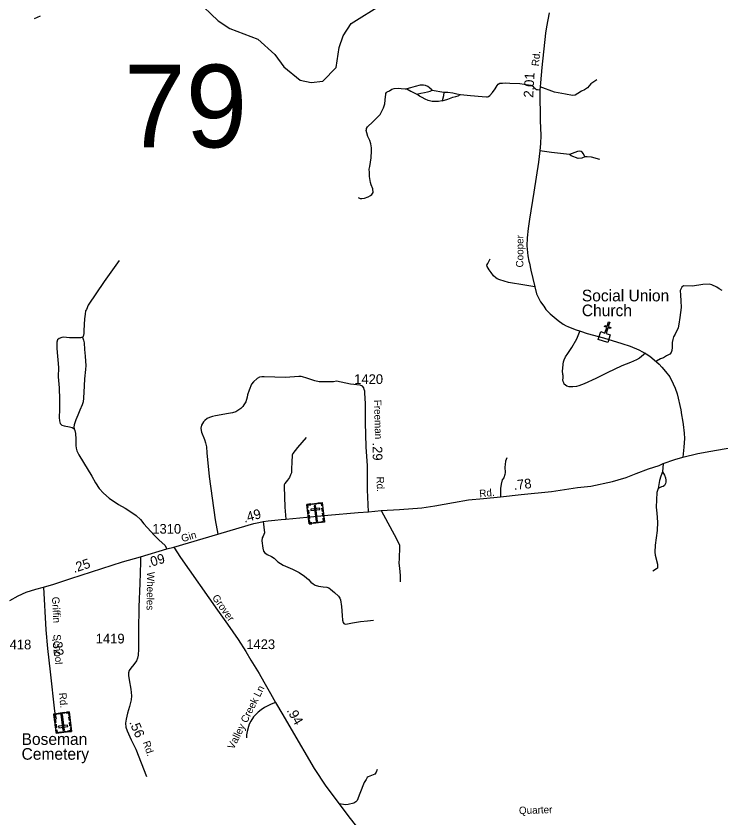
# Model space of a CAD drawing. Extents: x 2220236 to 2384410, y 720751 to 894131.
# Drawn here: x 2303761 to 2312846, y 852539 to 862877 of the extents above; entities that cross this region are included whole.
import ezdxf

# ---------------------------------------------------------------- set-up
doc = ezdxf.new("R2010")
doc.units = 0
doc.layers.add('Default', color=7, linetype='Continuous')

msp = doc.modelspace()

# ---------------------------------------------------------------- linework, layer by layer
at = {"layer": 'Default'}
for p, q in [((2309125, 861920), (2309273, 861897)), ((2312102, 857107), (2312093, 857000))]:
    msp.add_line(p, q, dxfattribs=at)
for points in [[(2306088, 863085), (2306366, 862814), (2306517, 862715), (2306876, 862579), (2307095, 862381), (2307214, 862222), (2307424, 862050), (2307565, 862020), (2307715, 862036), (2307888, 862214), (2307927, 862471), (2307975, 862624), (2308082, 862783), (2308479, 863029)], [(2304000, 862845), (2304074, 862881)], [(2310632, 862918), (2310596, 862738), (2310583, 862658), (2310538, 862213), (2310520, 862015), (2310515, 861963), (2310512, 861925), (2310512, 861840), (2310516, 861597), (2310517, 861531), (2310523, 861337), (2310521, 861233), (2310512, 861138), (2310495, 860992), (2310434, 860605), (2310379, 860258), (2310360, 860137), (2310347, 860016), (2310345, 859914), (2310352, 859829), (2310358, 859784), (2310370, 859718), (2310379, 859691), (2310394, 859603), (2310447, 859388), (2310468, 859295), (2310494, 859246), (2310521, 859195), (2310562, 859137), (2310590, 859093), (2310645, 859038), (2310748, 858951), (2310812, 858907), (2310853, 858883), (2310873, 858874), (2310968, 858835), (2311035, 858814), (2311121, 858786), (2311330, 858727), (2311567, 858654), (2311675, 858622), (2311788, 858575), (2311883, 858523), (2311928, 858494), (2312016, 858418), (2312049, 858388), (2312084, 858351), (2312133, 858295), (2312188, 858225), (2312230, 858138), (2312255, 858082), (2312281, 858008), (2312328, 857802), (2312339, 857738), (2312352, 857666), (2312359, 857611), (2312373, 857500), (2312377, 857431), (2312369, 857318), (2312354, 857191)], [(2309488, 861865), (2309619, 861855), (2309767, 861842), (2309824, 861837), (2309835, 861837), (2309852, 861840), (2309867, 861852), (2309903, 861892), (2309935, 861938), (2309961, 861983), (2309976, 862000), (2309995, 862010), (2310029, 862013), (2310069, 862015), (2310127, 862012), (2310255, 862007), (2310365, 861990), (2310394, 861988), (2310423, 861972), (2310436, 861957), (2310451, 861943), (2310464, 861932), (2310482, 861929), (2310512, 861925)], [(2311246, 862053), (2311170, 862002), (2311126, 861952), (2311087, 861924), (2311047, 861909), (2311002, 861880), (2310969, 861859), (2310932, 861855), (2310844, 861869), (2310699, 861897), (2310515, 861963)], [(2308171, 860537), (2308196, 860525), (2308216, 860525), (2308251, 860530), (2308301, 860545), (2308327, 860562), (2308347, 860578), (2308362, 860603), (2308359, 860651), (2308339, 860700), (2308327, 860733), (2308317, 860809), (2308316, 860861), (2308312, 860905), (2308319, 860939), (2308329, 860993), (2308339, 861048), (2308344, 861138), (2308341, 861178), (2308334, 861231), (2308322, 861274), (2308296, 861324), (2308281, 861370), (2308274, 861400), (2308276, 861415), (2308279, 861427), (2308292, 861447), (2308361, 861515), (2308453, 861606), (2308473, 861641), (2308497, 861693), (2308513, 861747), (2308518, 861792), (2308521, 861840), (2308525, 861862), (2308528, 861877), (2308535, 861890), (2308546, 861900), (2308573, 861915), (2308605, 861935), (2308635, 861943), (2308687, 861947), (2308725, 861945), (2308775, 861940), (2308798, 861937)], [(2309125, 861920), (2309090, 861950), (2309067, 861968), (2309040, 861982), (2309012, 861988), (2308970, 861985), (2308906, 861968), (2308844, 861952), (2308798, 861937)], [(2308798, 861937), (2308848, 861907), (2308926, 861872)], [(2308926, 861872), (2308977, 861882), (2309025, 861892), (2309063, 861900), (2309100, 861910), (2309125, 861920)], [(2309273, 861897), (2309268, 861849), (2309253, 861784)], [(2309273, 861897), (2309327, 861895), (2309390, 861889), (2309443, 861875), (2309488, 861865)], [(2309253, 861784), (2309206, 861774), (2309156, 861776), (2309123, 861777), (2309073, 861789), (2309034, 861806), (2308997, 861826), (2308962, 861845), (2308926, 861872)], [(2309253, 861784), (2309327, 861806), (2309389, 861831), (2309430, 861840), (2309457, 861847), (2309488, 861865)], [(2310892, 861091), (2310663, 861119), (2310512, 861138)], [(2311092, 861064), (2311075, 861101), (2311059, 861121), (2311043, 861131), (2311027, 861135), (2310997, 861131), (2310892, 861091)], [(2311092, 861064), (2311052, 861043), (2311004, 861039), (2310916, 861074), (2310892, 861091)], [(2311286, 861030), (2311178, 861057), (2311122, 861064), (2311092, 861064)], [(2305089, 859724), (2304897, 859455), (2304691, 859151), (2304668, 859096), (2304658, 859078), (2304650, 859035), (2304643, 858974), (2304635, 858822), (2304633, 858786), (2304625, 858748), (2304617, 858736)], [(2310447, 859388), (2310319, 859409), (2310108, 859442), (2309995, 859475), (2309961, 859488), (2309943, 859502), (2309915, 859528), (2309886, 859571), (2309860, 859605), (2309832, 859649), (2309829, 859667), (2309841, 859687), (2309871, 859747)], [(2312862, 859339), (2312823, 859359), (2312791, 859381), (2312727, 859414), (2312697, 859420), (2312613, 859415), (2312481, 859397), (2312363, 859401), (2312340, 859381), (2312320, 859338), (2312325, 859278), (2312331, 859205), (2312333, 859122), (2312315, 858991), (2312305, 858906), (2312293, 858856), (2312256, 858778), (2312236, 858741), (2312226, 858707), (2312218, 858668), (2312216, 858604), (2312214, 858567), (2312206, 858541), (2312186, 858517), (2312143, 858496), (2312106, 858472), (2312068, 858457), (2312015, 858429)], [(2311873, 858532), (2311795, 858466), (2311758, 858446), (2311678, 858409), (2311569, 858366), (2311378, 858278), (2311232, 858206), (2311085, 858137), (2311016, 858110), (2310984, 858102), (2310936, 858097), (2310890, 858097), (2310858, 858106), (2310827, 858130), (2310819, 858150), (2310811, 858164), (2310809, 858186), (2310811, 858210), (2310814, 858228), (2310814, 858244), (2310810, 858258), (2310804, 858302), (2310809, 858332), (2310813, 858390), (2310818, 858420), (2310826, 858446), (2310844, 858484), (2310871, 858528), (2310926, 858605), (2310989, 858717), (2311033, 858823)], [(2304617, 858736), (2304590, 858731), (2304532, 858731), (2304451, 858729), (2304374, 858736), (2304351, 858733), (2304316, 858721), (2304296, 858705), (2304285, 858675), (2304285, 858592), (2304306, 858347), (2304303, 858225), (2304316, 858083), (2304321, 857934), (2304321, 857806), (2304317, 857703), (2304322, 857657), (2304329, 857625), (2304350, 857605), (2304382, 857593), (2304450, 857582), (2304485, 857572), (2304510, 857557)], [(2304617, 858736), (2304631, 858700), (2304638, 858663), (2304644, 858580), (2304652, 858494), (2304654, 858429), (2304659, 858372), (2304657, 858321), (2304643, 858201), (2304638, 858112), (2304629, 857949), (2304625, 857904), (2304612, 857863), (2304585, 857796), (2304555, 857731), (2304530, 857672), (2304517, 857633), (2304511, 857607), (2304506, 857577), (2304510, 857557)], [(2308258, 858016), (2308256, 858042), (2308249, 858064), (2308242, 858085), (2308224, 858107), (2308197, 858119), (2308073, 858130), (2307890, 858169), (2307853, 858160), (2307774, 858160), (2307669, 858162), (2307611, 858173), (2307561, 858190), (2307507, 858208), (2307454, 858228), (2307434, 858231), (2307406, 858231), (2307232, 858217), (2306960, 858228), (2306930, 858226), (2306900, 858220), (2306870, 858203), (2306823, 858161), (2306795, 858131), (2306764, 858054), (2306745, 857994), (2306741, 857964), (2306733, 857934), (2306722, 857904), (2306698, 857866), (2306682, 857845), (2306659, 857819), (2306595, 857774), (2306549, 857760), (2306499, 857754), (2306330, 857724), (2306292, 857713), (2306254, 857701), (2306222, 857687), (2306194, 857664), (2306177, 857644), (2306151, 857602), (2306144, 857566), (2306146, 857536), (2306152, 857512), (2306189, 857420), (2306204, 857377), (2306214, 857325), (2306221, 857247), (2306248, 856941), (2306326, 856382), (2306361, 856197)], [(2308302, 856486), (2308292, 856770), (2308290, 857077), (2308273, 857323), (2308264, 857637), (2308263, 857884), (2308258, 858016)], [(2312354, 857191), (2312550, 857238), (2312716, 857267), (2313159, 857346), (2313232, 857363), (2313295, 857385), (2313404, 857419), (2313551, 857464), (2313680, 857503), (2313811, 857559), (2313962, 857604), (2314067, 857645), (2314207, 857695), (2314318, 857737), (2314448, 857795), (2314527, 857840), (2314575, 857873), (2314605, 857899), (2314650, 857936)], [(2304510, 857557), (2304520, 857535), (2304526, 857494), (2304533, 857424), (2304530, 857339), (2304535, 857308), (2304545, 857271), (2304568, 857221), (2304631, 857122), (2304739, 856947), (2304784, 856858), (2304832, 856785), (2304888, 856725), (2304961, 856663), (2305082, 856580), (2305169, 856531), (2305255, 856476), (2305308, 856439), (2305366, 856389), (2305408, 856333), (2305497, 856232), (2305542, 856185), (2305607, 856122), (2305680, 856054), (2305706, 856009)], [(2307498, 857442), (2307388, 857315), (2307329, 857239), (2307319, 857216), (2307314, 857124), (2307313, 857039), (2307309, 856988), (2307297, 856964), (2307284, 856930), (2307260, 856894), (2307225, 856850), (2307217, 856832), (2307215, 856812), (2307226, 856546), (2307238, 856393)], [(2308302, 856486), (2308468, 856503), (2308704, 856514), (2308991, 856536), (2309157, 856561), (2309401, 856607), (2309591, 856641), (2309787, 856656), (2310004, 856679), (2310271, 856709), (2310661, 856747), (2310995, 856800), (2311168, 856818), (2311447, 856878), (2311520, 856900), (2311626, 856928), (2311754, 856979), (2311913, 857038), (2312048, 857084), (2312102, 857107), (2312252, 857162), (2312354, 857191)], [(2310086, 857182), (2310070, 857140), (2310063, 857098), (2310061, 857060), (2310066, 856994), (2310062, 856966), (2310047, 856926), (2310027, 856900), (2310012, 856842), (2310004, 856788), (2310004, 856679)], [(2312093, 857000), (2312072, 856946), (2312056, 856888), (2312035, 856788)], [(2312093, 857000), (2312120, 856958), (2312132, 856923), (2312136, 856893), (2312137, 856867), (2312133, 856851), (2312117, 856824), (2312103, 856814), (2312079, 856806), (2312035, 856788)], [(2312035, 856788), (2312020, 856735), (2312012, 856545), (2312019, 856469), (2312026, 856352), (2312023, 856244), (2311997, 856057), (2311993, 855965), (2311999, 855928), (2312026, 855812), (2312030, 855790), (2312030, 855772), (2312027, 855760), (2312017, 855752), (2311969, 855721)], [(2305794, 856031), (2306361, 856197), (2306751, 856313), (2306826, 856337), (2306888, 856350), (2306947, 856362), (2307010, 856368), (2307095, 856380), (2307176, 856388), (2307238, 856393), (2307778, 856443), (2308170, 856478), (2308302, 856486)], [(2308468, 856503), (2308663, 856139), (2308702, 856058), (2308705, 856031), (2308698, 855883), (2308695, 855825), (2308702, 855759), (2308710, 855667), (2308713, 855621), (2308712, 855583)], [(2306947, 856362), (2306962, 856214), (2306947, 856171), (2306934, 856149), (2306929, 856114), (2306942, 856019), (2306952, 855980), (2306969, 855958), (2306999, 855936), (2307052, 855912), (2307088, 855887), (2307136, 855843), (2307205, 855800), (2307323, 855745), (2307408, 855704), (2307478, 855657), (2307532, 855614), (2307562, 855579), (2307589, 855556), (2307617, 855541), (2307658, 855528), (2307720, 855518), (2307765, 855515), (2307790, 855508), (2307814, 855490), (2307863, 855446), (2307917, 855397), (2307936, 855373), (2307942, 855352), (2307957, 855267), (2307962, 855149), (2307970, 855088), (2307978, 855061), (2307986, 855048), (2308004, 855038), (2308033, 855040), (2308097, 855055), (2308202, 855073), (2308292, 855081), (2308366, 855089)], [(2305363, 855904), (2305706, 856009), (2305794, 856031)], [(2305794, 856031), (2305882, 855899), (2306357, 855217), (2306487, 855038), (2306625, 854838), (2306724, 854685), (2306788, 854572), (2306893, 854401), (2306955, 854292), (2307040, 854145), (2307103, 854029), (2307199, 853870), (2307305, 853684), (2307604, 853177), (2307753, 852951), (2307925, 852721), (2308037, 852570), (2308286, 852251), (2308381, 852128), (2308481, 851995), (2308554, 851887)], [(2304115, 855513), (2304247, 855553), (2304467, 855628), (2305134, 855842), (2305363, 855904)], [(2305363, 855904), (2305366, 855835), (2305356, 855561), (2305343, 855259), (2305338, 854950), (2305340, 854716), (2305333, 854639), (2305327, 854599), (2305313, 854566), (2305277, 854518), (2305239, 854472), (2305220, 854442), (2305212, 854409), (2305209, 854375), (2305219, 854319), (2305240, 854198), (2305247, 854113), (2305245, 854061), (2305225, 853975), (2305199, 853890), (2305179, 853811), (2305172, 853762), (2305177, 853711), (2305195, 853663), (2305245, 853545), (2305305, 853425), (2305443, 853075)], [(2303681, 855344), (2303788, 855404), (2303893, 855452), (2304017, 855487), (2304115, 855513)], [(2304115, 855513), (2304145, 854966), (2304164, 854725), (2304202, 854423), (2304258, 853918), (2304277, 853814)], [(2307103, 854029), (2307051, 854007), (2306964, 853962), (2306922, 853934), (2306883, 853903), (2306853, 853875), (2306823, 853841), (2306786, 853788), (2306765, 853748), (2306755, 853718), (2306739, 853652), (2306732, 853612), (2306730, 853574)], [(2308416, 853162), (2308402, 853130), (2308383, 853104), (2308297, 853071), (2308285, 853061), (2308272, 853034), (2308246, 852996), (2308193, 852854), (2308159, 852763), (2308141, 852745), (2308113, 852731), (2308043, 852712), (2308013, 852708), (2307981, 852711), (2307925, 852721)]]:
    msp.add_lwpolyline(points, dxfattribs=at)
for points in [[(2311296, 858809), (2311350, 858791), (2311374, 858864), (2311344, 858874), (2311349, 858889), (2311379, 858879), (2311398, 858936), (2311413, 858931), (2311394, 858874), (2311425, 858864), (2311420, 858849), (2311389, 858859), (2311365, 858786), (2311420, 858768), (2311387, 858667), (2311263, 858708)], [(2307509, 856582), (2307706, 856606), (2307738, 856354), (2307540, 856329)], [(2307514, 856539), (2307525, 856540), (2307521, 856572), (2307562, 856577), (2307560, 856588), (2307509, 856582)], [(2307558, 856519), (2307560, 856501), (2307677, 856515), (2307674, 856534)], [(2307582, 856591), (2307634, 856597), (2307635, 856586), (2307584, 856579)], [(2307621, 856566), (2307602, 856564), (2307627, 856363), (2307646, 856365)], [(2307712, 856563), (2307700, 856562), (2307696, 856594), (2307656, 856589), (2307655, 856600), (2307706, 856606)], [(2307709, 856489), (2307704, 856532), (2307715, 856534), (2307721, 856491)], [(2307523, 856465), (2307518, 856508), (2307529, 856509), (2307535, 856466)], [(2307532, 856398), (2307526, 856441), (2307538, 856443), (2307543, 856400)], [(2307718, 856424), (2307712, 856467), (2307724, 856468), (2307729, 856425)], [(2307573, 856333), (2307572, 856344), (2307550, 856342), (2307545, 856382), (2307534, 856380), (2307540, 856329)], [(2307596, 856347), (2307680, 856358), (2307681, 856347), (2307597, 856336)], [(2307705, 856350), (2307704, 856361), (2307725, 856364), (2307720, 856404), (2307731, 856405), (2307738, 856354)], [(2304477, 853656), (2304280, 853630), (2304247, 853882), (2304444, 853908)], [(2304280, 853887), (2304281, 853875), (2304259, 853872), (2304265, 853832), (2304254, 853831), (2304247, 853882)], [(2304389, 853889), (2304305, 853878), (2304303, 853890), (2304387, 853901)], [(2304365, 853671), (2304384, 853673), (2304358, 853874), (2304339, 853872)], [(2304411, 853904), (2304413, 853892), (2304435, 853895), (2304440, 853855), (2304451, 853857), (2304444, 853908)], [(2304453, 853839), (2304459, 853796), (2304448, 853794), (2304442, 853837)], [(2304267, 853812), (2304273, 853769), (2304262, 853768), (2304256, 853811)], [(2304276, 853747), (2304282, 853704), (2304270, 853702), (2304265, 853745)], [(2304428, 853718), (2304426, 853736), (2304309, 853721), (2304311, 853703)], [(2304462, 853772), (2304468, 853729), (2304456, 853728), (2304451, 853771)], [(2304274, 853673), (2304285, 853674), (2304290, 853642), (2304330, 853648), (2304331, 853637), (2304280, 853630)], [(2304404, 853646), (2304352, 853639), (2304351, 853651), (2304402, 853657)], [(2304472, 853699), (2304460, 853697), (2304465, 853665), (2304424, 853660), (2304426, 853649), (2304477, 853656)]]:
    msp.add_lwpolyline(points, close=True, dxfattribs=at)

# ---------------------------------------------------------------- texts
for s, height, rotation, p in [('Rd.', 95, 84.1924, (2310498, 862227)), ('2.01', 125, 86.7917, (2310426, 861822)), ('Cooper', 95, 89.7507, (2310299, 859636)), ('Freeman', 95, 271.7163, (2308373, 857929)), ('.29', 125, 270.6099, (2308356, 857378)), ('Rd.', 95, 271.2376, (2308408, 856940)), ('.78', 125, 6.7947, (2310180, 856766)), ('Rd.', 95, 5.4823, (2309736, 856673)), ('.49', 125, 15.4909, (2306706, 856345)), ('Gin', 95, 16.6086, (2305905, 856094)), ('.09', 125, 16.6086, (2305468, 855766)), ('.25', 125, 18.1063, (2304509, 855697)), ('Wheeles', 95, 268.9917, (2305451, 855712)), ('Griffin', 95, 273.0212, (2304224, 855389)), ('Grover', 95, 305.2046, (2306283, 855379)), ('School', 95, 273.69, (2304241, 854904)), ('.32', 125, 276.5392, (2304226, 854853)), ('Valley Creek Ln', 95, 63.4467, (2306565, 853415)), ('Rd.', 95, 275.3931, (2304314, 854150)), ('.94', 125, 299.6086, (2307246, 853926)), ('.56', 125, 293.3504, (2305217, 853773)), ('Rd.', 95, 288.5917, (2305393, 853515)), ('Quarter', 95, 1.6184, (2310244, 852589))]:
    msp.add_text(s, height=height, rotation=rotation, dxfattribs=at).set_placement(p)
for s, height, p in [('79', 1066.3, (2305154, 861184)), ('Social Union', 150, (2311053, 859199)), ('Church', 150, (2311053, 859008)), ('1420', 125, (2308119, 858134)), ('1310', 125, (2305517, 856204)), ('1419', 125, (2304788, 854789)), ('1418', 125, (2303585, 854713)), ('1423', 125, (2306728, 854716)), ('Boseman', 150, (2303832, 853481)), ('Cemetery', 150, (2303832, 853290))]:
    msp.add_text(s, height=height, dxfattribs=at).set_placement(p)

doc.saveas('drawing.dxf')
